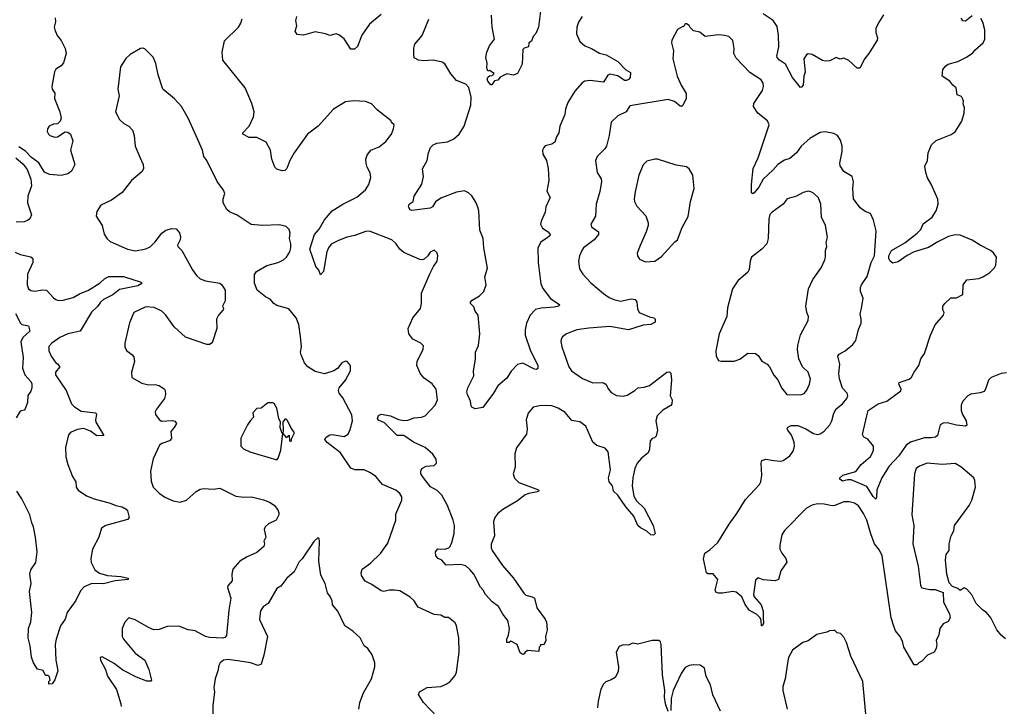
# Model space of a CAD drawing. Extents: x 1771496 to 1971148, y 471553 to 643630.
# Tile 336 of 656: x 1821760 to 1829208, y 584516 to 589711. Entities that reach past the tile are written whole.
import ezdxf

# ---------------------------------------------------------------- set-up
doc = ezdxf.new("R2010")
doc.units = 0

msp = doc.modelspace()

# ---------------------------------------------------------------- linework, layer by layer
at = {"layer": '0CON10XD'}
for points in [[(1825701.4, 589795), (1825684, 589655), (1825665, 589607.5), (1825643.3, 589585), (1825630.7, 589549.3), (1825612.5, 589535), (1825610, 589505), (1825575, 589496.7), (1825566.7, 589485), (1825560, 589375), (1825526.7, 589305), (1825495, 589292.5), (1825445, 589302.5), (1825395, 589277.5), (1825375.8, 589254.2), (1825352, 589248), (1825331.7, 589218.3), (1825325, 589217.5), (1825302.5, 589245), (1825297.5, 589265), (1825305, 589280), (1825313, 589287), (1825335, 589290), (1825350, 589305), (1825315, 589327.5), (1825301.7, 589321.7), (1825293.6, 589346.4), (1825297, 589383), (1825285.7, 589425.7), (1825293.6, 589465), (1825315, 589513.3), (1825351.2, 589565), (1825334.4, 589654.4), (1825330, 589745)], [(1828293.2, 589746.8), (1828255, 589686.7), (1828236.2, 589645), (1828236, 589615), (1828248, 589575), (1828245, 589557.5), (1828184.3, 589455), (1828152.4, 589417.6), (1828115, 589343.3), (1828095, 589343.3), (1828033, 589403), (1827995, 589420), (1827965, 589413.3), (1827935, 589426), (1827889.1, 589400.9), (1827855, 589396.6), (1827832.3, 589402.3), (1827755, 589447.1), (1827725, 589453.6), (1827711.5, 589445), (1827692.3, 589415), (1827701.4, 589315), (1827692.5, 589285), (1827686, 589215), (1827675, 589200), (1827665, 589197.5), (1827604.6, 589274.6), (1827554, 589374), (1827508.6, 589405), (1827490, 589425), (1827487.1, 589435), (1827503.3, 589505), (1827500.5, 589595), (1827489.2, 589659.2), (1827460, 589705), (1827384.8, 589754.8)], [(1822028.8, 589725), (1822030, 589695), (1822022, 589655), (1822026.2, 589635), (1822045, 589592.5), (1822074.1, 589554.1), (1822105, 589492.5), (1822110.8, 589455), (1822091.2, 589385), (1822075, 589363.3), (1822035, 589337.5), (1822024.1, 589315.9), (1822002.9, 589205), (1822005.8, 589185), (1822025.8, 589155), (1822024.2, 589115), (1822062.9, 589015), (1822073.8, 588965), (1822066.1, 588943.9), (1822046.1, 588923.9), (1822015, 588920), (1821984.1, 588905.9), (1821971.2, 588885), (1821969.2, 588865), (1821977.5, 588845), (1821989.2, 588835), (1822025, 588821.4), (1822045.6, 588824.4), (1822105, 588863.3), (1822125, 588860), (1822145.9, 588845.9), (1822163.3, 588795), (1822145.8, 588725), (1822177.5, 588615), (1822152, 588565), (1822125, 588544.4), (1822075, 588532.7), (1821985, 588539.4), (1821948.3, 588558.3), (1821905, 588628.8), (1821849.1, 588669.1)], [(1824814.4, 586244.4), (1824795.4, 586275), (1824793.9, 586296.1), (1824803.3, 586316.7), (1824835, 586334.4), (1824895, 586338.6), (1824914.2, 586355), (1824909.4, 586385), (1824885, 586424), (1824828, 586475), (1824738.8, 586515), (1824665, 586566), (1824615, 586565.8), (1824520.5, 586660.5), (1824475, 586682), (1824466.2, 586695), (1824474.1, 586715.9), (1824494.2, 586725.8), (1824565, 586713.3), (1824626.4, 586686.4), (1824665, 586679.7), (1824695, 586682), (1824745, 586698.8), (1824800, 586705), (1824826.7, 586715), (1824903.3, 586795), (1824920, 586835), (1824910.9, 586915), (1824880, 586955), (1824819.9, 586999.9), (1824791.4, 587031.4), (1824765.5, 587095), (1824765.9, 587125.9), (1824811.7, 587218.3), (1824814.2, 587244.2), (1824793.8, 587265), (1824734.2, 587295), (1824704, 587335), (1824697.5, 587375), (1824734.4, 587455), (1824790.8, 587525), (1824798.6, 587565), (1824798.8, 587641.2), (1824862.1, 587787.9), (1824890, 587845), (1824917.5, 587885), (1824922.5, 587925), (1824917, 587947), (1824895, 587967.5), (1824865, 587952.5), (1824847.5, 587925), (1824820.7, 587899.3), (1824805, 587893.8), (1824786.1, 587896.1), (1824665, 587950), (1824635, 587975.8), (1824608.1, 588015), (1824575, 588045.6), (1824405, 588112.1), (1824375, 588109.1), (1824295, 588079.2), (1824234.6, 588065.4), (1824167.3, 588037.3), (1824117, 588013), (1824095, 587984), (1824082.5, 587955), (1824057.5, 587805), (1824035, 587780), (1824022.5, 587815), (1824001.2, 587845), (1823954.5, 587975), (1823990.4, 588085), (1824024.6, 588125.4), (1824065, 588196), (1824124.2, 588265), (1824205, 588315.7), (1824311.7, 588368.3), (1824376, 588425), (1824402, 588465), (1824416.1, 588516.1), (1824412.3, 588552.3), (1824388.6, 588595), (1824380.5, 588625), (1824378.9, 588655), (1824388.1, 588685), (1824416.4, 588723.6), (1824480.3, 588749.7), (1824530.9, 588789.1), (1824573.8, 588845), (1824587.5, 588885), (1824592.5, 588915), (1824573.6, 588933.6), (1824570, 588945), (1824466.1, 589026.1), (1824422.5, 589075), (1824375, 589092), (1824285, 589096.2), (1824225, 589088.8), (1824134.5, 589035.5), (1824019.2, 588905), (1823937.5, 588845), (1823835.8, 588705), (1823803.2, 588646.8), (1823780, 588585), (1823765, 588571.2), (1823745, 588568), (1823705, 588580), (1823691.2, 588595), (1823667.1, 588655), (1823656.5, 588725), (1823624.5, 588784.5), (1823555, 588820), (1823495, 588820), (1823447.5, 588845), (1823447.5, 588855), (1823496.2, 588905), (1823528, 588975), (1823533.8, 589015), (1823517.4, 589077.4), (1823466.7, 589195), (1823296.7, 589405), (1823292, 589465), (1823308.8, 589551.2), (1823414.5, 589655.5), (1823434, 589685), (1823443, 589717)], [(1824495, 589751.2), (1824405, 589676.2), (1824348, 589595), (1824315, 589507.5), (1824291.7, 589488.3), (1824265, 589487.5), (1824215.7, 589565.7), (1824175, 589596.7), (1824155, 589603.3), (1824105, 589592.5), (1824074.1, 589604.1), (1823995, 589618.8), (1823905.8, 589594.2), (1823858.3, 589598.3), (1823843.3, 589625), (1823856.2, 589665), (1823850, 589705), (1823856.7, 589735)], [(1826013.8, 589735), (1825987, 589693), (1825974.4, 589655.6), (1825972, 589605), (1825996.2, 589545), (1826035, 589513.1), (1826085, 589492.9), (1826145, 589456.8), (1826196, 589446), (1826284.6, 589394.6), (1826345, 589331.4), (1826381.2, 589311.2), (1826377.1, 589275), (1826365, 589259.2), (1826349.1, 589250.9), (1826335, 589251.4), (1826285, 589286.8), (1826225, 589299.2), (1826208.6, 589291.4), (1826175, 589239.2), (1826075, 589251.1), (1826035, 589245.6), (1826015.3, 589234.7), (1825958.3, 589171.7), (1825906, 589085), (1825888.8, 589035), (1825883.8, 588995), (1825846, 588905), (1825838, 588855), (1825820, 588825), (1825808.8, 588785), (1825785, 588770), (1825735, 588755.8), (1825724, 588745), (1825716, 588725), (1825718, 588695), (1825744.3, 588645), (1825758.6, 588585), (1825762.9, 588495), (1825748, 588415), (1825774, 588365), (1825741.2, 588295), (1825735.8, 588255), (1825705, 588187.5), (1825700.8, 588165), (1825715.8, 588135), (1825757.5, 588105), (1825773.8, 588085), (1825771.2, 588075), (1825749.3, 588060.7), (1825701.8, 588028.2), (1825680, 587985), (1825681.5, 587875), (1825702.6, 587712.6), (1825716.7, 587676.7), (1825775, 587602.5), (1825846.7, 587555), (1825836.6, 587543.4), (1825802.5, 587535), (1825705, 587529.4), (1825662.5, 587517.5), (1825622, 587475), (1825594.4, 587415), (1825583.5, 587365), (1825583.1, 587325), (1825622.2, 587212.2), (1825680, 587095), (1825678.3, 587071.7), (1825670, 587065), (1825655, 587066), (1825565, 587112.9), (1825526.6, 587103.4), (1825478.7, 587051.3), (1825445, 586999.4), (1825378, 586942), (1825344.3, 586885.7), (1825263, 586777), (1825205, 586767.5), (1825180.7, 586780.7), (1825175, 586790), (1825171.2, 586825), (1825146.9, 586875), (1825143.6, 586895), (1825150, 586925), (1825194.2, 587015.8), (1825192, 587055), (1825207.7, 587142.3), (1825209.2, 587195), (1825231.1, 587245), (1825241.4, 587335), (1825228.8, 587475), (1825206.7, 587505), (1825195, 587537.5), (1825170, 587565), (1825170, 587575), (1825181.7, 587588.3), (1825239.1, 587620.9), (1825271.2, 587655), (1825288.8, 587705), (1825277.5, 587765), (1825299.7, 587830.3), (1825270.4, 587985), (1825265.5, 588055), (1825239.9, 588119.9), (1825232.5, 588265), (1825226, 588294), (1825211.2, 588331.2), (1825179.3, 588379.3), (1825155, 588401.4), (1825125, 588415.8), (1825064.2, 588405.8), (1824945, 588360), (1824905.6, 588334.4), (1824882.9, 588295), (1824865, 588284.7), (1824726.4, 588266.4), (1824713.6, 588273.6), (1824700, 588295), (1824707.5, 588315), (1824737.5, 588335), (1824743.3, 588375), (1824802.1, 588467.9), (1824815.8, 588525), (1824807.7, 588582.3), (1824842.5, 588645), (1824853.5, 588705), (1824868.5, 588745), (1824887.5, 588765), (1824915, 588777.5), (1824995, 588786.5), (1825045, 588809.4), (1825083.3, 588845), (1825122.2, 588905), (1825172.1, 589065), (1825175.3, 589125), (1825157.6, 589197.6), (1825135, 589222.5), (1825065, 589250), (1825020.9, 589300.9), (1824976, 589376), (1824955, 589390.6), (1824890, 589405), (1824815, 589401.1), (1824775.8, 589405.8), (1824745, 589423.3), (1824741.2, 589445), (1824741.2, 589495), (1824750, 589525), (1824805, 589592.5), (1824855.8, 589714.2)], [(1829216.8, 585026.8), (1829183.8, 585053.8), (1829150, 585095), (1829105, 585186.7), (1829072.5, 585225), (1829045, 585243.3), (1828996, 585295), (1828960.9, 585360.9), (1828925, 585403.3), (1828905, 585412.5), (1828875, 585392.5), (1828855, 585407.5), (1828815, 585422.5), (1828791.7, 585451.7), (1828773.8, 585515), (1828764, 585625), (1828769.2, 585665), (1828790.8, 585695), (1828790.8, 585745), (1828805.7, 585805), (1828825.6, 585845), (1828830, 585885), (1828941.1, 586035), (1828962.7, 586075), (1828991.1, 586175), (1828985.5, 586225), (1828976.9, 586245), (1828879.2, 586329.2), (1828835, 586353.6), (1828736.9, 586346.9), (1828625, 586355.5), (1828565.5, 586334.5), (1828540.8, 586315), (1828527.8, 586275), (1828508.1, 585965), (1828522.9, 585885), (1828515.6, 585745), (1828555.9, 585575.9), (1828571.2, 585455), (1828575, 585430), (1828585, 585413.3), (1828645, 585401.2), (1828685, 585400), (1828746.4, 585376.4), (1828746.7, 585305), (1828792.5, 585215), (1828797.5, 585185), (1828783, 585157), (1828745, 585140), (1828720, 585105), (1828711.7, 585058.3), (1828692.5, 585015), (1828697.5, 584985), (1828692.5, 584955), (1828676.7, 584925), (1828627, 584903), (1828585, 584856.7), (1828560, 584845), (1828545, 584830), (1828525, 584830), (1828448.8, 584965), (1828438.3, 585008.3), (1828417.3, 585047.3), (1828385, 585087.5), (1828371.7, 585121.7), (1828352.9, 585185), (1828284.1, 585654.1), (1828265, 585697.5), (1828227.1, 585745), (1828197.9, 585822.1), (1828166.9, 585925), (1828143.1, 585975), (1828105, 586034), (1828075, 586054.3), (1828035, 586064.4), (1827995, 586064.5), (1827925, 586035.6), (1827906.5, 586033.5), (1827844.5, 586045.5), (1827795, 586047.3), (1827755, 586037.5), (1827710.8, 586015), (1827544.6, 585845.4), (1827525.6, 585815), (1827509.4, 585735), (1827509.2, 585705), (1827524, 585675), (1827556, 585635), (1827563.6, 585606.4), (1827517.5, 585542.5), (1827500, 585475), (1827475, 585465.8), (1827385, 585473.8), (1827345, 585487.5), (1827325, 585470), (1827311.4, 585361.4), (1827316.7, 585345), (1827368.8, 585285), (1827384, 585235), (1827383, 585193), (1827385.9, 585144.1), (1827377.5, 585125), (1827370, 585125), (1827367.5, 585165), (1827360, 585185), (1827334.3, 585214.3), (1827281.7, 585241.7), (1827247.3, 585287.3), (1827223.3, 585345), (1827179.5, 585379.5), (1827155, 585384), (1827075, 585372), (1827045, 585372), (1827028.3, 585378.3), (1827021.2, 585395), (1827040, 585475), (1827005, 585517.5), (1826965, 585517.5), (1826956.4, 585526.4), (1826932.3, 585632.3), (1826943.3, 585675), (1826980.5, 585699.5), (1827041.2, 585755), (1827125.5, 585894.5), (1827185.6, 585975), (1827249.3, 586080.7), (1827355.6, 586195), (1827365.5, 586215), (1827374.4, 586265), (1827369.4, 586355), (1827375, 586376.7), (1827405, 586386.9), (1827464.3, 586375.7), (1827515, 586370), (1827535, 586375.8), (1827585, 586412), (1827612, 586448), (1827620.5, 586485), (1827618.5, 586515), (1827597.5, 586567.5), (1827570, 586605), (1827566, 586615), (1827570.5, 586629.5), (1827595, 586640), (1827645, 586640.6), (1827705.3, 586615.3), (1827765, 586580), (1827795, 586573.3), (1827815, 586578.1), (1827845, 586598.1), (1827887.3, 586645), (1827903.3, 586675), (1827919.5, 586735), (1827935, 586768), (1827985, 586806), (1828017.5, 586845), (1828024, 586865), (1828018.8, 586885), (1827984.4, 586924.4), (1827961.1, 586995), (1827956.8, 587033.2), (1827963.3, 587105), (1827949.2, 587165), (1827958.3, 587181.7), (1828005, 587207.1), (1828062.5, 587255), (1828085.6, 587285), (1828105, 587367.5), (1828124.2, 587415), (1828125.8, 587445.8), (1828118, 587485), (1828128, 587525), (1828140.8, 587605), (1828120, 587655), (1828121.2, 587685), (1828128, 587705), (1828170.8, 587769.2), (1828201.1, 587875), (1828226.9, 587925), (1828237.5, 588115), (1828218.8, 588195), (1828196.7, 588245), (1828155, 588258.8), (1828118.3, 588288.3), (1828066.2, 588355), (1828062, 588435), (1828067.1, 588485), (1828056.7, 588525), (1827995, 588563.3), (1827966, 588605), (1827964.3, 588625), (1827982.5, 588715), (1827982, 588755), (1827969.5, 588799.5), (1827945.8, 588835.8), (1827919.5, 588849.5), (1827853.6, 588863.6), (1827815, 588857.5), (1827737, 588813), (1827671.2, 588755), (1827635.7, 588704.3), (1827585, 588660.8), (1827545, 588648), (1827495, 588616.2), (1827457.3, 588572.7), (1827383.3, 588505), (1827352, 588445), (1827315, 588402.5), (1827305, 588392.5), (1827295, 588400), (1827294.4, 588465), (1827308.6, 588585), (1827346.7, 588665), (1827429.2, 588915), (1827416.2, 588945), (1827344.6, 589004.6), (1827311.4, 589055), (1827313.6, 589076.4), (1827379.2, 589175), (1827387.1, 589205), (1827385, 589230), (1827368.8, 589255), (1827282, 589312), (1827180.5, 589420.5), (1827161.1, 589455), (1827164.1, 589494.1), (1827153.3, 589555), (1827125, 589583.3), (1827090.8, 589590.8), (1827045, 589595.8), (1826945, 589583.3), (1826905.9, 589615.9), (1826856.4, 589626.4), (1826831.7, 589651.7), (1826825, 589667.5), (1826805, 589680), (1826795, 589680), (1826785, 589660), (1826775, 589660), (1826735, 589637.5), (1826694.2, 589555.8), (1826690, 589535), (1826706.2, 589475), (1826700, 589415), (1826734.2, 589285), (1826762.9, 589215), (1826801.7, 589151.7), (1826802.5, 589115), (1826777, 589063), (1826765, 589053.8), (1826755, 589056.2), (1826713.2, 589093.2), (1826665, 589106.7), (1826375, 589058.8), (1826348.8, 589015), (1826285, 588983.3), (1826232.9, 588935), (1826218.1, 588835), (1826198.6, 588755), (1826185.6, 588734.4), (1826128.8, 588675), (1826116, 588645), (1826128, 588555), (1826157.9, 588507.9), (1826161.9, 588485), (1826148.4, 588411.6), (1826120.6, 588315), (1826115.8, 588225), (1826080, 588165), (1826085.8, 588145), (1826137.5, 588105), (1826139.2, 588085), (1826105, 588045.6), (1826025.8, 587985), (1826012.9, 587965), (1825995.8, 587925), (1825987.5, 587885), (1825995.8, 587825.8), (1826020, 587785), (1826080.2, 587720.2), (1826175, 587639.4), (1826220.2, 587610.2), (1826255, 587593.3), (1826305, 587581.1), (1826385, 587598.1), (1826415, 587593.8), (1826427.5, 587575), (1826433.2, 587523.2), (1826446.8, 587496.8), (1826525, 587462), (1826555.8, 587455.8), (1826566.7, 587445), (1826568, 587422), (1826534, 587406), (1826475, 587400), (1826365, 587365.6), (1826225, 587388.9), (1826065, 587378.5), (1825975, 587364.4), (1825896.7, 587335), (1825867, 587313), (1825856, 587295), (1825853.9, 587276.1), (1825860, 587235), (1825913.3, 587085), (1825934.2, 587055), (1826016.3, 586996.3), (1826095, 586963.3), (1826165, 586966), (1826181.7, 586961.7), (1826195, 586952.5), (1826213.3, 586915), (1826235, 586890), (1826275, 586868.8), (1826325, 586863.8), (1826355, 586870), (1826412.5, 586905), (1826435, 586926.7), (1826485, 586930), (1826525, 586944), (1826655, 587043.3), (1826675, 587047.5), (1826686, 587036), (1826690, 586985), (1826681.2, 586865), (1826696.7, 586835), (1826693.3, 586805), (1826685, 586793.3), (1826624.2, 586755.8), (1826583.3, 586715), (1826572, 586675), (1826583.8, 586605), (1826575, 586560), (1826562.5, 586547.5), (1826545, 586542.5), (1826530, 586525), (1826523, 586463), (1826513.3, 586435), (1826463.3, 586395), (1826430, 586355), (1826414, 586315), (1826398.6, 586245), (1826393.1, 586185), (1826405.7, 586105.7), (1826425, 586070), (1826482.5, 586015), (1826552.5, 585885), (1826567, 585823), (1826555, 585810), (1826535, 585812.5), (1826505, 585842.5), (1826455, 585867.5), (1826436.7, 585885), (1826406.7, 585955), (1826345, 586026.2), (1826284.4, 586114.4), (1826251.2, 586145), (1826244.1, 586184.1), (1826220, 586215), (1826214.2, 586245.8), (1826228.6, 586305), (1826211.7, 586441.7), (1826188.3, 586468.3), (1826125, 586488.8), (1826094.4, 586514.4), (1826042, 586635), (1825997.6, 586667.6), (1825937.9, 586677.9), (1825885, 586740), (1825833, 586773), (1825785, 586788.6), (1825705, 586792.5), (1825645, 586778.8), (1825606.7, 586735), (1825590, 586685), (1825599.2, 586615), (1825594.3, 586575), (1825517.3, 586472.7), (1825504.3, 586425.7), (1825509.2, 586325), (1825493.8, 586275), (1825502.7, 586242.7), (1825535, 586210.8), (1825683.3, 586155), (1825686.7, 586145), (1825675, 586138.8), (1825612.6, 586127.4), (1825584, 586116), (1825525, 586070.5), (1825416, 586005), (1825378, 585975), (1825354, 585945), (1825343.8, 585915), (1825350.8, 585805), (1825327.4, 585742.6), (1825326.5, 585715), (1825334.7, 585694.7), (1825412, 585582), (1825495, 585487.1), (1825572.7, 585372.7), (1825588.3, 585358.3), (1825635.8, 585345.8), (1825653.6, 585333.6), (1825672.1, 585262.1), (1825735, 585176.7), (1825744.2, 585154.2), (1825748.9, 585095), (1825738.2, 585045), (1825738.8, 585015), (1825725, 584982.5), (1825700, 584985), (1825700, 584975), (1825690, 584965), (1825688.3, 584931.7), (1825605, 584937.5), (1825583.3, 584926.7), (1825576.4, 584913.6), (1825565, 584907.5), (1825545, 584920), (1825523, 584983), (1825475, 585010), (1825461.7, 584998.3), (1825445, 585000), (1825444.3, 585024.3), (1825458, 585055), (1825466, 585105), (1825452, 585165), (1825414, 585214), (1825382, 585272), (1825335, 585307.8), (1825282.8, 585362.8), (1825266.2, 585395), (1825245, 585418.6), (1825196.6, 585515), (1825165, 585552.7), (1825135, 585578.2), (1825095, 585588.9), (1824985, 585584.2), (1824953.2, 585623.2), (1824925, 585635.7), (1824906.9, 585655), (1824904.3, 585685.7), (1824922.5, 585707.5), (1824975, 585705.6), (1825005.4, 585714.6), (1825016, 585725), (1825030, 585755), (1825047.5, 585825), (1825048.7, 585885), (1825039.2, 585925), (1824996.9, 586035), (1824954.5, 586115), (1824918.5, 586148.5), (1824866.8, 586176.8), (1824814.4, 586244.4)], [(1828710.8, 586595), (1828702, 586565), (1828686.1, 586553.9), (1828655, 586546.5), (1828605, 586547.3), (1828545, 586531.2), (1828497.1, 586515), (1828465, 586492.7), (1828409.5, 586410.5), (1828336.2, 586333.8), (1828280.8, 586245), (1828242.5, 586155), (1828242, 586095), (1828235, 586083.3), (1828215, 586104.2), (1828168.7, 586178.7), (1828048.9, 586228.9), (1828025, 586230.4), (1827985, 586220), (1827962.5, 586235), (1827962.5, 586245), (1827987.5, 586265), (1828085, 586293.3), (1828124.3, 586345.7), (1828195, 586407.5), (1828206.7, 586425), (1828217.5, 586455), (1828217.5, 586485), (1828175, 586537.5), (1828145, 586552.5), (1828133.9, 586573.9), (1828168.6, 586715), (1828178, 586755), (1828253.8, 586805), (1828320, 586825), (1828425, 586903.3), (1828428.8, 586915), (1828411.2, 586955), (1828413.6, 586966.4), (1828487.7, 586992.3), (1828505, 587006.2), (1828524.7, 587045.3), (1828562.2, 587095), (1828577.3, 587145), (1828604.3, 587185), (1828649.4, 587325), (1828685, 587403.3), (1828746.7, 587475), (1828752.5, 587495), (1828742.5, 587515), (1828743, 587543), (1828757.5, 587565), (1828804.1, 587605.9), (1828845, 587606.7), (1828895, 587632.5), (1828896.2, 587705), (1828925, 587743.8), (1829015, 587752.9), (1829045.4, 587764.6), (1829095, 587795.6), (1829132.9, 587835), (1829144.3, 587855), (1829148, 587915), (1829126.4, 587946.4), (1829104.2, 587965), (1829024.7, 588004.7), (1828965, 588042.9), (1828875, 588081.5), (1828835, 588083.6), (1828785, 588070), (1828705, 588031.5), (1828635, 587988.2), (1828525, 587953.8), (1828472.3, 587927.7), (1828405, 587878.5), (1828365, 587868.9), (1828345, 587884.3), (1828334.7, 587905), (1828333.4, 587925), (1828353.5, 587965), (1828455, 588022.5), (1828547.8, 588095), (1828576.7, 588125), (1828595, 588166), (1828662.6, 588217.4), (1828692.9, 588265), (1828707.5, 588315), (1828704.2, 588354.2), (1828655, 588467.5), (1828626.2, 588515), (1828613.3, 588555), (1828607, 588603), (1828627.5, 588645), (1828632.5, 588705), (1828656.7, 588765), (1828692.3, 588797.7), (1828805, 588843.3), (1828835, 588862.5), (1828885.9, 588944.1), (1828903.8, 589005), (1828906.1, 589043.9), (1828896.7, 589075), (1828900, 589095), (1828895, 589110), (1828885, 589130), (1828851.7, 589141.7), (1828843.3, 589195), (1828818.8, 589215), (1828796.2, 589245), (1828737.5, 589285), (1828744, 589335), (1828765, 589363.3), (1828784.3, 589375.7), (1828855, 589393.8), (1828922.7, 589427.3), (1828970.5, 589459.5), (1828985, 589480), (1829047.5, 589535), (1829061.2, 589565), (1829060, 589635), (1829045, 589692.5), (1829029.7, 589719.7)], [(1828965, 589740), (1828915, 589701.2), (1828895, 589703.3), (1828882.3, 589722.3)], [(1824920, 584435), (1824814.3, 584545), (1824776, 584605), (1824784.5, 584625.5), (1824841.7, 584658.3), (1824945, 584666.9), (1824985, 584684.4), (1825015.4, 584704.6), (1825055, 584750), (1825064.3, 584775), (1825085.7, 584925), (1825081.2, 585035), (1825063.8, 585125), (1825055, 585147.5), (1825005, 585187.5), (1824975, 585187.5), (1824945, 585206.2), (1824895, 585210), (1824775, 585266.2), (1824745, 585313.3), (1824715, 585343.3), (1824635, 585388.8), (1824595, 585395.8), (1824555, 585395.6), (1824515, 585384.4), (1824495, 585389.4), (1824425, 585438.9), (1824373.6, 585463.6), (1824345.8, 585505), (1824344.2, 585525), (1824350, 585555), (1824415, 585599.2), (1824488.2, 585671.8), (1824545, 585751.2), (1824604.2, 585925), (1824605, 585970), (1824651.2, 586075), (1824651.7, 586101.7), (1824635, 586126.7), (1824605, 586151.2), (1824505, 586194.3), (1824454.3, 586255), (1824415, 586282.5), (1824365, 586304.4), (1824295, 586304.4), (1824265, 586319.2), (1824186, 586435), (1824085, 586512), (1824067.5, 586535), (1824078.3, 586551.7), (1824105, 586571.2), (1824125, 586573.8), (1824215, 586558.9), (1824244, 586576), (1824260.4, 586609.6), (1824278.2, 586675), (1824272.4, 586722.4), (1824205, 586850), (1824176, 586885), (1824172.5, 586905), (1824178, 586925), (1824225.5, 586984.5), (1824263.3, 587055), (1824263.3, 587095), (1824236.4, 587126.4), (1824225, 587127.5), (1824197.5, 587115), (1824165, 587072.5), (1824136.1, 587053.9), (1824065, 587031.2), (1823995, 587048.6), (1823940.8, 587085), (1823914.5, 587115), (1823888.5, 587175), (1823884.6, 587195.4), (1823890.9, 587235), (1823883.6, 587315), (1823870.8, 587405), (1823852.3, 587455), (1823795, 587522.5), (1823705, 587549.4), (1823683.7, 587563.7), (1823655, 587596.2), (1823620, 587615), (1823557.5, 587665), (1823537, 587717), (1823536.4, 587783.6), (1823552.5, 587805), (1823628.9, 587851.1), (1823715, 587874.3), (1823755.5, 587894.5), (1823777.5, 587915), (1823803.1, 587955), (1823810, 587985), (1823810.6, 588015), (1823801.9, 588055), (1823806, 588095), (1823798.8, 588125), (1823775, 588145.8), (1823725, 588159.2), (1823595.8, 588154.2), (1823511.7, 588161.7), (1823405, 588231.2), (1823347.3, 588257.3), (1823326.2, 588275), (1823298.8, 588325), (1823298.8, 588355), (1823312.5, 588395), (1823302.5, 588422.5), (1823255, 588487.5), (1823176.2, 588645), (1823153.8, 588675), (1823143.3, 588725), (1823095, 588832.5), (1823035.7, 588965.7), (1822984.3, 589054.3), (1822931.2, 589111.2), (1822844.3, 589185), (1822806.9, 589295), (1822790.5, 589380.5), (1822768.8, 589428.8), (1822708.3, 589488.3), (1822695, 589496.7), (1822675, 589493.8), (1822595, 589448), (1822563.6, 589416.4), (1822523.8, 589355), (1822502.7, 589185), (1822512.2, 589135), (1822486.2, 589015), (1822516.2, 588955), (1822548.8, 588925), (1822585.8, 588905), (1822614.4, 588875), (1822626.1, 588836.1), (1822634.6, 588755), (1822670.5, 588665)], [(1821849.1, 588669.1), (1821805, 588715.8), (1821755, 588749.4)], [(1821731.2, 588665), (1821787.7, 588617.7), (1821817.3, 588577.3), (1821843.8, 588505), (1821850, 588455), (1821822.5, 588375), (1821818.8, 588325), (1821850, 588235), (1821836.7, 588205), (1821819.1, 588190.9), (1821795, 588181.9), (1821735, 588178.1)], [(1822670.5, 588665), (1822695.6, 588615), (1822695.7, 588584.3), (1822687.8, 588562.2), (1822606.4, 588493.6), (1822535, 588404.2), (1822455, 588346.2), (1822375, 588306.7), (1822345, 588260), (1822340, 588225), (1822384, 588155), (1822398.3, 588088.3), (1822422.7, 588052.7), (1822444.3, 588034.3), (1822576.7, 587975), (1822636.6, 587963.4), (1822713.6, 587976.4), (1822747.2, 587992.8), (1822785, 588030.8), (1822834.7, 588095.3), (1822865, 588118.6), (1822911.7, 588131.7), (1822945, 588128), (1822969.5, 588099.5), (1822976.2, 588065), (1822973.8, 588045), (1822953.8, 588005), (1822956.2, 587995), (1822985.7, 587965.7), (1823068.2, 587818.2), (1823097.5, 587775), (1823125, 587750.8), (1823165, 587736), (1823275, 587716.7), (1823290, 587705), (1823313.8, 587665), (1823313.8, 587585), (1823294, 587545), (1823302.5, 587525), (1823300, 587515), (1823265, 587476.7), (1823248.8, 587445), (1823252, 587375), (1823215, 587266.2), (1823197.1, 587252.9), (1823175, 587252.9), (1823015, 587310.4), (1822928.5, 587388.5), (1822866.9, 587475), (1822836, 587506), (1822777, 587533), (1822715, 587537.5), (1822623.8, 587495), (1822591.7, 587418.3), (1822556, 587265), (1822556, 587235), (1822567.3, 587207.3), (1822608.8, 587178.8), (1822625, 587160), (1822628, 587125), (1822606.7, 587045), (1822607.5, 587005), (1822685, 586960.6), (1822735, 586949.4), (1822785, 586950.8), (1822814.3, 586944.3), (1822855, 586916), (1822861.2, 586905), (1822864, 586875), (1822855.8, 586845), (1822794, 586765), (1822786.2, 586745), (1822786.7, 586725), (1822816.1, 586686.1), (1822834.2, 586674.2), (1822915, 586680), (1822935, 586672.5), (1822946.7, 586655), (1822930, 586625), (1822903.3, 586595), (1822908.3, 586541.7), (1822892.5, 586525), (1822835, 586506), (1822818.8, 586491.2), (1822771.2, 586388.8), (1822750, 586295), (1822755, 586220), (1822770.8, 586175), (1822815, 586129.2), (1822858, 586098), (1822921.7, 586071.7), (1822975, 586061.4), (1823023.3, 586075), (1823095, 586142), (1823125, 586158), (1823154, 586164), (1823225, 586160), (1823275, 586166.2), (1823395, 586106.7), (1823455, 586098.8), (1823515, 586100), (1823605, 586079.2), (1823650.7, 586060.7), (1823685, 586038.8), (1823713.7, 586003.7), (1823721.3, 585981.3), (1823719.5, 585965), (1823700, 585925), (1823643, 585897), (1823616.7, 585875), (1823610, 585855), (1823623.3, 585795), (1823606.7, 585765), (1823612.5, 585745), (1823606.7, 585725), (1823555, 585680), (1823482.1, 585647.9), (1823426.7, 585615), (1823373.8, 585555), (1823363.8, 585515), (1823366.7, 585465), (1823335, 585427.5), (1823331.2, 585415), (1823358.6, 585335), (1823342.2, 585245), (1823325, 585052.5), (1823312.3, 585037.7), (1823297.1, 585032.9), (1823195, 585036.5), (1823165, 585045.6), (1823086.4, 585086.4), (1823035, 585095.3), (1822965, 585123.2), (1822875, 585120), (1822815, 585098), (1822775, 585095.8), (1822735, 585112.5), (1822635, 585171.2), (1822585, 585186.7), (1822555.9, 585154.1), (1822536.7, 585105), (1822536, 585045), (1822546, 585025), (1822635, 584918.8), (1822706.2, 584865), (1822736.2, 584795), (1822756.4, 584713.6), (1822752.5, 584707.5), (1822723, 584707), (1822645, 584735.8), (1822540.7, 584790.7), (1822475, 584840.8), (1822385, 584890), (1822370, 584885), (1822371.2, 584865), (1822408.8, 584795), (1822424.5, 584744.5), (1822493, 584643), (1822525.7, 584535), (1822528.6, 584515)], [(1826495, 587878), (1826565, 587884.2), (1826615, 587920), (1826715, 588030), (1826736, 588045), (1826772.1, 588137.9), (1826816.6, 588223.4), (1826834.2, 588335), (1826862, 588435), (1826852, 588535), (1826825, 588583.8), (1826805, 588598), (1826725, 588610), (1826583.6, 588656.4), (1826565, 588656.7), (1826505, 588640), (1826476.4, 588613.6), (1826444, 588535), (1826415, 588410), (1826408.8, 588355), (1826411.2, 588335), (1826429.5, 588299.5), (1826497, 588227), (1826514, 588175), (1826514, 588155), (1826499.2, 588105), (1826452.5, 588002.5), (1826430, 587945), (1826432.5, 587925), (1826448.3, 587898.3), (1826495, 587878)], [(1827665, 586873.3), (1827695, 586883.8), (1827715, 586907.5), (1827735.5, 586954.5), (1827741.2, 586991.2), (1827725, 587043.3), (1827682, 587085), (1827654.2, 587145), (1827642.5, 587215), (1827645.8, 587245), (1827665, 587327.5), (1827723.3, 587435), (1827726.7, 587465), (1827714, 587495), (1827706.9, 587545), (1827725.6, 587675), (1827758.6, 587745), (1827821.4, 587835), (1827850, 587895), (1827855.7, 587915), (1827855.5, 587964.5), (1827864.4, 587995), (1827861.1, 588025), (1827870.6, 588065), (1827854.4, 588155), (1827825, 588217.5), (1827820, 588315), (1827802.4, 588362.4), (1827765, 588398.8), (1827745, 588410), (1827724.1, 588414.1), (1827685.5, 588404.5), (1827635, 588377.1), (1827565, 588356), (1827535, 588314.4), (1827450.8, 588255), (1827435, 588236.2), (1827425.7, 588205), (1827420.6, 588055), (1827410.6, 588015), (1827375, 587974.2), (1827295.8, 587915), (1827284.4, 587885), (1827277.9, 587822.1), (1827268.7, 587801.3), (1827191.2, 587735), (1827151.2, 587675), (1827115, 587530), (1827108.8, 587465), (1827050.8, 587335), (1827026, 587205), (1827028.8, 587165), (1827045, 587132.5), (1827067, 587127), (1827165, 587126.7), (1827208.3, 587141.7), (1827267, 587187), (1827325, 587186.7), (1827345, 587170), (1827375, 587128.8), (1827415, 587103.8), (1827431.2, 587085), (1827465, 587022.5), (1827495, 586987.5), (1827523.3, 586925), (1827562.5, 586875), (1827665, 586873.3)], [(1821725, 587951.4), (1821765, 587934.3), (1821845, 587916.2), (1821860, 587905), (1821859.2, 587875), (1821820, 587785), (1821817.5, 587705), (1821826.2, 587675), (1821845, 587662.5), (1821875, 587658.1), (1821932, 587668), (1821963.8, 587663.8), (1822015, 587607.1), (1822034, 587595), (1822055, 587587.3), (1822090.4, 587589.6), (1822165, 587610.4), (1822211.8, 587638.2), (1822280.8, 587665), (1822368.7, 587721.3), (1822405, 587753.3), (1822435, 587767.8), (1822545, 587768.6), (1822680, 587725), (1822683.3, 587715), (1822655, 587698.1), (1822515, 587668.7), (1822465, 587628.5), (1822395, 587595.4), (1822372.1, 587575), (1822349.5, 587540.5), (1822302.8, 587497.2), (1822217.5, 587355), (1822124.2, 587335), (1822065, 587307.9), (1822002.9, 587265), (1821981.7, 587238.3), (1821980.6, 587205), (1821998.9, 587165), (1822034.5, 587115), (1822046.6, 587106.6), (1822062.9, 587085), (1822030.6, 587045), (1822031.4, 587025), (1822112.2, 586905), (1822152.5, 586805), (1822175, 586781.5), (1822225, 586749.4), (1822337, 586737), (1822342, 586725), (1822332.9, 586685), (1822337.1, 586665), (1822396.7, 586565), (1822345, 586563.6), (1822297.1, 586597.1), (1822245, 586618.2), (1822195, 586610), (1822145, 586588), (1822128.8, 586571.2), (1822108.1, 586475), (1822109.6, 586405), (1822125, 586346.2), (1822160.8, 586255), (1822185.6, 586215), (1822187.5, 586175), (1822202.3, 586152.3), (1822265, 586110), (1822323.3, 586085), (1822445, 586054.2), (1822486.6, 586036.6), (1822535, 586025.7), (1822566.8, 586006.8), (1822576, 585995), (1822589.1, 585945), (1822575, 585928.9), (1822412.5, 585885), (1822378.8, 585865), (1822359.2, 585795), (1822311.1, 585705), (1822299.4, 585635), (1822301.4, 585605), (1822329.5, 585549.5), (1822365, 585522.5), (1822425, 585506.5), (1822525, 585497.8), (1822580, 585485), (1822580, 585475), (1822483.6, 585466.4), (1822395, 585442.5), (1822305.3, 585444.7), (1822249.1, 585420.9), (1822219.6, 585390.4), (1822185, 585318), (1822120, 585225), (1822103.8, 585175), (1822069.2, 585125), (1822035.8, 585024.2), (1822029.2, 584985), (1822034, 584865), (1822049.2, 584785), (1822025, 584717.5), (1822005, 584687.5), (1821980, 584685), (1821980, 584705), (1821990, 584715), (1821985, 584740), (1821975, 584750), (1821955, 584750), (1821937, 584787), (1821895, 584797.5), (1821864.3, 584844.3), (1821849.4, 584889.4), (1821840, 584975), (1821824.7, 585035), (1821825.8, 585105), (1821845.3, 585155), (1821851.1, 585225), (1821835.3, 585385), (1821848.4, 585445), (1821836.2, 585515), (1821845, 585548.5), (1821882.8, 585605), (1821892, 585685), (1821881, 585795), (1821865.2, 585875.2), (1821851.6, 585905), (1821837.5, 585965), (1821776.8, 586085), (1821738.4, 586145)], [(1821728.1, 587488.1), (1821766.7, 587415), (1821776.1, 587406.1), (1821826.7, 587395), (1821836.7, 587355), (1821815.5, 587334.5), (1821784.5, 587305.5), (1821770, 587275), (1821786.5, 587155), (1821780.8, 587075), (1821800, 587025), (1821845.7, 586975), (1821852.9, 586955), (1821853.1, 586925), (1821845, 586900), (1821821.2, 586868.8), (1821820, 586815), (1821802.7, 586767.3), (1821793.9, 586756.1), (1821765, 586750), (1821735, 586700)], [(1829225, 587040), (1829185, 587034.2), (1829108.8, 587005), (1829088, 586985), (1829066, 586915), (1829055, 586898.8), (1829025, 586888.8), (1828955, 586879.2), (1828932.5, 586865), (1828895, 586825.7), (1828880.6, 586795), (1828881.9, 586755), (1828890.8, 586725), (1828920, 586675), (1828925, 586642.5), (1828915, 586636.7), (1828845, 586643.1), (1828775, 586660.8), (1828745, 586659.2), (1828722.5, 586645), (1828710.8, 586595)], [(1823705, 586381.2), (1823716.5, 586393.5), (1823736.2, 586455), (1823750, 586580), (1823775, 586550), (1823798.3, 586568.3), (1823800, 586525), (1823815, 586520), (1823820, 586545), (1823840, 586585), (1823810, 586625), (1823785, 586680), (1823775, 586690), (1823765, 586690), (1823750, 586665), (1823752.5, 586605), (1823750, 586580), (1823745, 586580), (1823731.2, 586625), (1823733.3, 586665), (1823720, 586695), (1823705, 586772.5), (1823685, 586807.5), (1823675, 586812.5), (1823638.3, 586811.7), (1823587, 586773), (1823555, 586770), (1823523, 586737), (1823530, 586705), (1823505, 586680), (1823482.5, 586645), (1823433.3, 586545), (1823432.5, 586485), (1823453.9, 586463.9), (1823500.5, 586440.5), (1823705, 586381.2)], [(1824324.4, 584495), (1824334, 584546), (1824362, 584618), (1824422, 584725), (1824446.2, 584815), (1824446.7, 584845), (1824426.2, 584905), (1824393, 584953), (1824366.7, 584975), (1824335, 585033.3), (1824280, 585085), (1824219.2, 585125), (1824166.2, 585235), (1824125.8, 585285), (1824124, 585315), (1824108.1, 585348.1), (1824087.5, 585375), (1824070, 585445), (1824039.1, 585509.1), (1824023.1, 585615), (1824028.8, 585765), (1824026.1, 585786.1), (1824015, 585790), (1823985, 585762.5), (1823897.9, 585632.1), (1823875, 585610), (1823836, 585535), (1823781.4, 585485), (1823735, 585426.2), (1823705, 585408.8), (1823640, 585295), (1823602, 585268), (1823582, 585238), (1823574.4, 585174.4), (1823635.5, 585045), (1823607.4, 584902.6), (1823588, 584835), (1823565, 584825.7), (1823505, 584844.5), (1823425, 584858.8), (1823335, 584870.6), (1823302.5, 584865), (1823276.7, 584845), (1823265.9, 584824.1), (1823260, 584785), (1823240, 584725), (1823228.8, 584655), (1823234, 584625), (1823221.2, 584521.2), (1823220.8, 584395)], [(1828166.7, 584375), (1828137.5, 584705), (1828046.1, 584896.1), (1828015, 585000), (1827995, 585040), (1827968.3, 585068.3), (1827943, 585073), (1827925, 585090), (1827915, 585090), (1827885, 585087.5), (1827865, 585077.5), (1827789.3, 585060.7), (1827725, 585012.5), (1827685, 585000), (1827605, 584940), (1827574.2, 584885), (1827569.4, 584860.6), (1827550.6, 584725), (1827533.1, 584665), (1827533.1, 584635), (1827564.4, 584495)], [(1826665, 584477.5), (1826646, 584535), (1826638.1, 584585), (1826638.9, 584635), (1826621.5, 584755), (1826612, 584985), (1826606.2, 585005), (1826595, 585013.3), (1826545, 585013.3), (1826435, 584986.7), (1826395, 584993.3), (1826365, 584978.8), (1826325, 584981.2), (1826295, 584970), (1826272.5, 584925), (1826288.5, 584815), (1826286.6, 584776.6), (1826264.3, 584735), (1826235, 584716.5), (1826195, 584701.9), (1826175.8, 584685), (1826155.6, 584645), (1826135.6, 584555), (1826131.1, 584505)], [(1827060.2, 584480.2), (1827003.1, 584603.1), (1826985, 584680), (1826951.7, 584741.7), (1826941.2, 584805), (1826907, 584827), (1826855, 584830), (1826825, 584825.8), (1826795, 584810), (1826764.2, 584765), (1826703.3, 584635), (1826688.8, 584575), (1826686.4, 584483.6)]]:
    msp.add_lwpolyline(points, dxfattribs=at)

doc.saveas('drawing.dxf')
